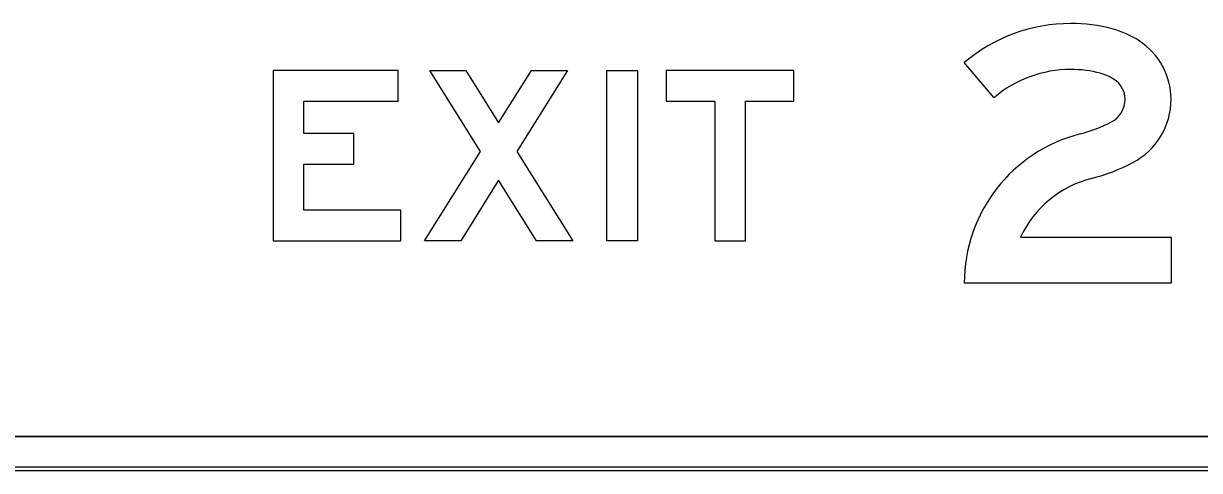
# Model space of a CAD drawing. Extents: x 1806251 to 1809821, y 414895 to 422886.
# Drawn here: x 1809677.111 to 1809677.802, y 415021.96 to 415022.223 of the extents above; entities that cross this region are included whole.
import ezdxf

# ---------------------------------------------------------------- set-up
doc = ezdxf.new("R2010")
doc.units = 0
for name, color, linetype in [('GSBWFILL', 7, 'Continuous'), ('GSCOLORFILL', 7, 'Continuous'), ('GSOUTLINE', 7, 'Continuous')]:
    doc.layers.add(name, color=color, linetype=linetype)

msp = doc.modelspace()

# ---------------------------------------------------------------- linework, layer by layer
at = {"layer": 'GSBWFILL'}
for p, q in [((1809678.566, 415021.98), (1809676.6252, 415021.98)), ((1809676.6252, 415021.96), (1809678.566, 415021.96))]:
    msp.add_line(p, q, dxfattribs=at)
for points in [[(1809677.68155, 415022.17912), (1809677.66408, 415022.1997)], [(1809677.6971, 415022.09707), (1809677.78558, 415022.09707), (1809677.78558, 415022.07007), (1809677.66408, 415022.07007)]]:
    msp.add_lwpolyline(points, dxfattribs=at)
for points in [[(1809677.33308, 415022.11307), (1809677.27608, 415022.11307), (1809677.27608, 415022.13997), (1809677.30558, 415022.13997), (1809677.30558, 415022.15797), (1809677.27608, 415022.15797), (1809677.27608, 415022.17707), (1809677.33158, 415022.17707), (1809677.33158, 415022.19507), (1809677.25808, 415022.19507), (1809677.25808, 415022.09507), (1809677.33308, 415022.09507)], [(1809677.41283, 415022.09507), (1809677.39058, 415022.13053), (1809677.36833, 415022.09507), (1809677.34708, 415022.09507), (1809677.37995, 415022.14746), (1809677.35008, 415022.19507), (1809677.37133, 415022.19507), (1809677.39058, 415022.1644), (1809677.40983, 415022.19507), (1809677.43108, 415022.19507), (1809677.4012, 415022.14746), (1809677.43408, 415022.09507)], [(1809677.45408, 415022.09507), (1809677.45408, 415022.19507), (1809677.47208, 415022.19507), (1809677.47208, 415022.09507)], [(1809677.48908, 415022.17707), (1809677.51758, 415022.17707), (1809677.51758, 415022.09507), (1809677.53558, 415022.09507), (1809677.53558, 415022.17707), (1809677.56408, 415022.17707), (1809677.56408, 415022.19507), (1809677.48908, 415022.19507)]]:
    msp.add_lwpolyline(points, close=True, dxfattribs=at)
for centre, major_axis, start_param, end_param in [((1809677.7267, 415022.12591), (0, 0.09678), 0, 0.70376), ((1809677.7267, 415022.12788), (0, 0.09482), 6.02311, 6.283185), ((1809677.73694, 415022.16634), (0, 0.05501), 5.706931, 6.02311), ((1809677.74458, 415022.1781), (0, 0.041), 4.712389, 5.706931), ((1809677.7267, 415022.12591), (0, 0.06978), 0, 0.70376), ((1809677.7267, 415022.12788), (0, 0.06782), 6.02311, 6.283185), ((1809677.73694, 415022.16634), (0, 0.02801), 5.706931, 6.02311), ((1809677.74458, 415022.1781), (0, 0.014), 4.712389, 5.706931), ((1809677.74366, 415022.1781), (0, 0.01491), 3.626327, 4.712389), ((1809677.74366, 415022.1781), (0, 0.04191), 3.626327, 4.712389), ((1809677.71123, 415022.23968), (0, 0.08451), 3.392123, 3.626327), ((1809677.75464, 415022.07007), (0, 0.09056), 0.25053, 1.570796), ((1809677.71123, 415022.23968), (0, 0.11151), 3.392123, 3.626327), ((1809677.75464, 415022.07007), (0, 0.06356), 0.25053, 1.132058)]:
    msp.add_ellipse(centre, major_axis=major_axis, ratio=0.999994, start_param=start_param, end_param=end_param, dxfattribs=at)
at = {"layer": 'GSCOLORFILL'}
for p, q in [((1809678.566, 415021.98), (1809676.6252, 415021.98)), ((1809676.625, 415021.96), (1809678.566, 415021.96)), ((1809678.566, 415021.962), (1809676.62502, 415021.962)), ((1809676.62502, 415021.96), (1809678.566, 415021.96)), ((1809676.6252, 415021.96), (1809678.566, 415021.96))]:
    msp.add_line(p, q, dxfattribs=at)
for points in [[(1809677.68155, 415022.17912), (1809677.66408, 415022.1997)], [(1809677.6971, 415022.09707), (1809677.78558, 415022.09707), (1809677.78558, 415022.07007), (1809677.66408, 415022.07007)]]:
    msp.add_lwpolyline(points, dxfattribs=at)
for points in [[(1809677.33308, 415022.11307), (1809677.27608, 415022.11307), (1809677.27608, 415022.13997), (1809677.30558, 415022.13997), (1809677.30558, 415022.15797), (1809677.27608, 415022.15797), (1809677.27608, 415022.17707), (1809677.33158, 415022.17707), (1809677.33158, 415022.19507), (1809677.25808, 415022.19507), (1809677.25808, 415022.09507), (1809677.33308, 415022.09507)], [(1809677.41283, 415022.09507), (1809677.39058, 415022.13053), (1809677.36833, 415022.09507), (1809677.34708, 415022.09507), (1809677.37995, 415022.14746), (1809677.35008, 415022.19507), (1809677.37133, 415022.19507), (1809677.39058, 415022.1644), (1809677.40983, 415022.19507), (1809677.43108, 415022.19507), (1809677.4012, 415022.14746), (1809677.43408, 415022.09507)], [(1809677.45408, 415022.09507), (1809677.45408, 415022.19507), (1809677.47208, 415022.19507), (1809677.47208, 415022.09507)], [(1809677.48908, 415022.17707), (1809677.51758, 415022.17707), (1809677.51758, 415022.09507), (1809677.53558, 415022.09507), (1809677.53558, 415022.17707), (1809677.56408, 415022.17707), (1809677.56408, 415022.19507), (1809677.48908, 415022.19507)]]:
    msp.add_lwpolyline(points, close=True, dxfattribs=at)
for centre, major_axis, start_param, end_param in [((1809677.7267, 415022.12591), (0, 0.09678), 0, 0.70376), ((1809677.7267, 415022.12788), (0, 0.09482), 6.02311, 6.283185), ((1809677.73694, 415022.16634), (0, 0.05501), 5.706931, 6.02311), ((1809677.74458, 415022.1781), (0, 0.041), 4.712389, 5.706931), ((1809677.7267, 415022.12591), (0, 0.06978), 0, 0.70376), ((1809677.7267, 415022.12788), (0, 0.06782), 6.02311, 6.283185), ((1809677.73694, 415022.16634), (0, 0.02801), 5.706931, 6.02311), ((1809677.74458, 415022.1781), (0, 0.014), 4.712389, 5.706931), ((1809677.74366, 415022.1781), (0, 0.01491), 3.626327, 4.712389), ((1809677.74366, 415022.1781), (0, 0.04191), 3.626327, 4.712389), ((1809677.71123, 415022.23968), (0, 0.08451), 3.392123, 3.626327), ((1809677.75464, 415022.07007), (0, 0.09056), 0.25053, 1.570796), ((1809677.71123, 415022.23968), (0, 0.11151), 3.392123, 3.626327), ((1809677.75464, 415022.07007), (0, 0.06356), 0.25053, 1.132058)]:
    msp.add_ellipse(centre, major_axis=major_axis, ratio=0.999994, start_param=start_param, end_param=end_param, dxfattribs=at)
at = {"layer": 'GSOUTLINE'}
for p, q in [((1809676.625, 415021.98), (1809678.566, 415021.98)), ((1809676.625, 415021.96), (1809678.566, 415021.96))]:
    msp.add_line(p, q, dxfattribs=at)
for points in [[(1809677.68155, 415022.17912), (1809677.66408, 415022.1997)], [(1809677.6971, 415022.09707), (1809677.78558, 415022.09707), (1809677.78558, 415022.07007), (1809677.66408, 415022.07007)]]:
    msp.add_lwpolyline(points, dxfattribs=at)
for points in [[(1809677.33308, 415022.11307), (1809677.27608, 415022.11307), (1809677.27608, 415022.13997), (1809677.30558, 415022.13997), (1809677.30558, 415022.15797), (1809677.27608, 415022.15797), (1809677.27608, 415022.17707), (1809677.33158, 415022.17707), (1809677.33158, 415022.19507), (1809677.25808, 415022.19507), (1809677.25808, 415022.09507), (1809677.33308, 415022.09507)], [(1809677.41283, 415022.09507), (1809677.39058, 415022.13053), (1809677.36833, 415022.09507), (1809677.34708, 415022.09507), (1809677.37995, 415022.14746), (1809677.35008, 415022.19507), (1809677.37133, 415022.19507), (1809677.39058, 415022.1644), (1809677.40983, 415022.19507), (1809677.43108, 415022.19507), (1809677.4012, 415022.14746), (1809677.43408, 415022.09507)], [(1809677.45408, 415022.09507), (1809677.45408, 415022.19507), (1809677.47208, 415022.19507), (1809677.47208, 415022.09507)], [(1809677.48908, 415022.17707), (1809677.51758, 415022.17707), (1809677.51758, 415022.09507), (1809677.53558, 415022.09507), (1809677.53558, 415022.17707), (1809677.56408, 415022.17707), (1809677.56408, 415022.19507), (1809677.48908, 415022.19507)]]:
    msp.add_lwpolyline(points, close=True, dxfattribs=at)
for centre, major_axis, start_param, end_param in [((1809677.7267, 415022.12591), (0, 0.09678), 0, 0.70376), ((1809677.7267, 415022.12788), (0, 0.09482), 6.02311, 6.283185), ((1809677.73694, 415022.16634), (0, 0.05501), 5.706931, 6.02311), ((1809677.74458, 415022.1781), (0, 0.041), 4.712389, 5.706931), ((1809677.7267, 415022.12591), (0, 0.06978), 0, 0.70376), ((1809677.7267, 415022.12788), (0, 0.06782), 6.02311, 6.283185), ((1809677.73694, 415022.16634), (0, 0.02801), 5.706931, 6.02311), ((1809677.74458, 415022.1781), (0, 0.014), 4.712389, 5.706931), ((1809677.74366, 415022.1781), (0, 0.01491), 3.626327, 4.712389), ((1809677.74366, 415022.1781), (0, 0.04191), 3.626327, 4.712389), ((1809677.71123, 415022.23968), (0, 0.08451), 3.392123, 3.626327), ((1809677.75464, 415022.07007), (0, 0.09056), 0.25053, 1.570796), ((1809677.71123, 415022.23968), (0, 0.11151), 3.392123, 3.626327), ((1809677.75464, 415022.07007), (0, 0.06356), 0.25053, 1.132058)]:
    msp.add_ellipse(centre, major_axis=major_axis, ratio=0.999994, start_param=start_param, end_param=end_param, dxfattribs=at)

doc.saveas('drawing.dxf')
